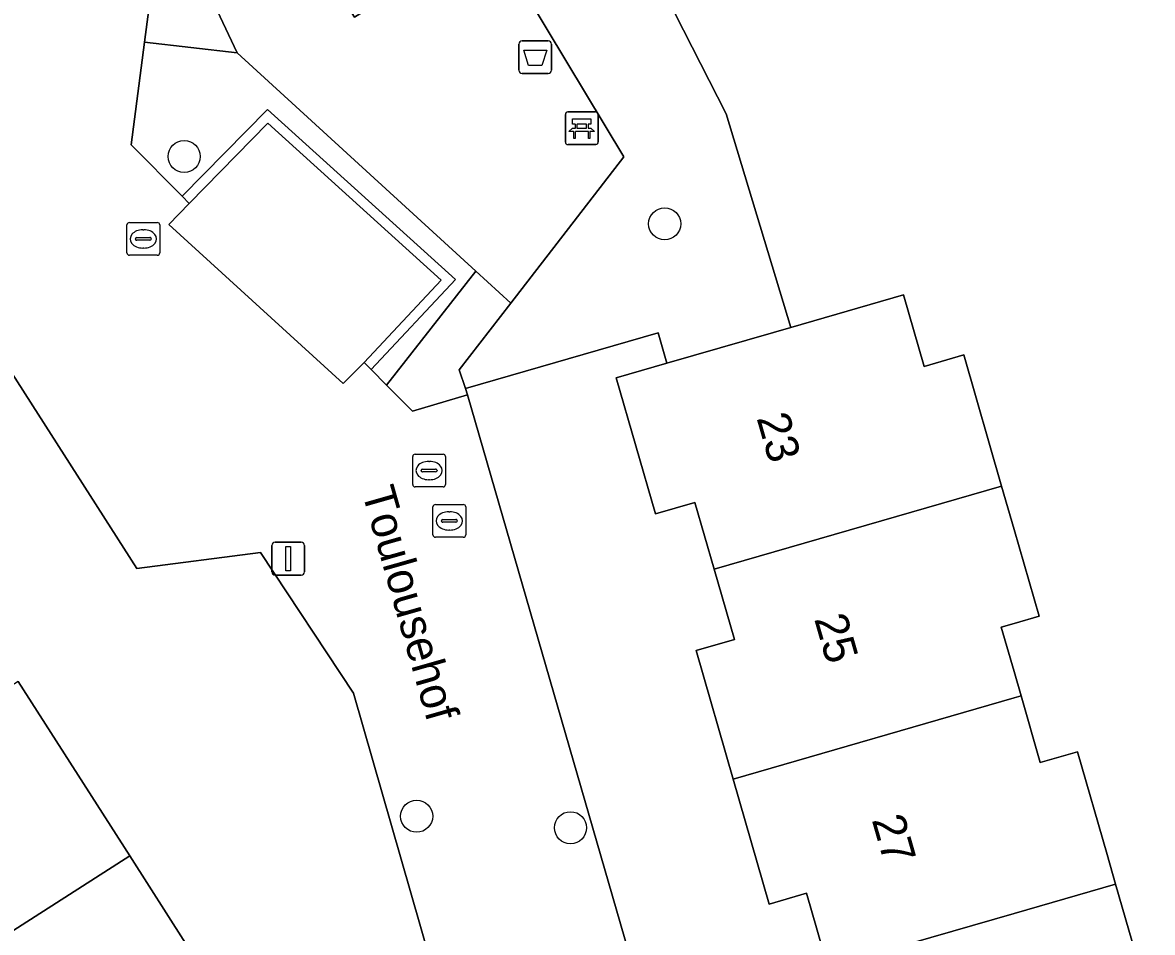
# Model space of a CAD drawing. Extents: x 158455 to 159797, y 387218 to 388672.
# Drawn here: x 158969.74 to 159004.22, y 388032.12 to 388059.88 of the extents above; entities that cross this region are included whole.
import ezdxf

# ---------------------------------------------------------------- set-up
doc = ezdxf.new("R2010")
doc.units = 0
for name, color, linetype in [('IMGEO_Afvalbak', 7, 'Continuous'), ('IMGEO_Bank', 7, 'Continuous'), ('IMGEO_Boom', 7, 'Continuous'), ('IMGEO_Erf', 7, 'Continuous'), ('IMGEO_Groenvoorziening', 7, 'Continuous'), ('IMGEO_Haag', 7, 'Continuous'), ('IMGEO_Kolk', 7, 'Continuous'), ('IMGEO_Lichtmast', 7, 'Continuous'), ('IMGEO_Openbare_ruimte_label', 7, 'Continuous'), ('IMGEO_Pand', 7, 'Continuous'), ('IMGEO_Pand_nummerreeks', 7, 'Continuous'), ('IMGEO_Parkeervlak_open', 7, 'Continuous'), ('IMGEO_Rijbaan_lokaal_open', 7, 'Continuous'), ('IMGEO_Rioolput', 7, 'Continuous'), ('IMGEO_Voetpad_open', 7, 'Continuous')]:
    doc.layers.add(name, color=color, linetype=linetype)

msp = doc.modelspace()

# ---------------------------------------------------------------- linework, layer by layer
at = {"layer": 'IMGEO_Afvalbak'}
for p, q in [((158984.888, 388058.424), (158984.888, 388059.224)), ((158984.888, 388059.224), (158984.888, 388058.424)), ((158984.988, 388059.324), (158985.778, 388059.324)), ((158985.778, 388059.324), (158984.988, 388059.324)), ((158985.878, 388059.224), (158985.878, 388058.424)), ((158985.878, 388058.424), (158985.878, 388059.224)), ((158985.778, 388058.324), (158984.988, 388058.324)), ((158984.988, 388058.324), (158985.778, 388058.324))]:
    msp.add_line(p, q, dxfattribs=at)
msp.add_lwpolyline([(158985.031, 388059.038), (158985.735, 388059.038), (158985.586, 388058.568), (158985.18, 388058.568), (158985.031, 388059.038)], dxfattribs=at)
for centre, start, end in [((158984.988, 388059.224), 90, 180), ((158984.988, 388059.224), 90, 180), ((158985.778, 388059.224), 0, 90), ((158985.778, 388059.224), 360, 90), ((158984.988, 388058.424), 180, 270), ((158984.988, 388058.424), 180, 270), ((158985.778, 388058.424), 270, 0), ((158985.778, 388058.424), 270, 0)]:
    msp.add_arc(centre, 0.1, start, end, dxfattribs=at)
at = {"layer": 'IMGEO_Bank'}
for p, q in [((158986.304, 388056.233), (158986.304, 388057.074)), ((158986.304, 388057.074), (158986.304, 388056.233)), ((158986.379, 388057.158), (158987.22, 388057.158)), ((158987.22, 388057.158), (158986.379, 388057.158)), ((158987.304, 388057.083), (158987.304, 388056.242)), ((158987.304, 388056.242), (158987.304, 388057.083)), ((158986.613, 388056.664), (158986.613, 388056.77)), ((158986.657, 388056.77), (158986.657, 388056.664)), ((158986.945, 388056.776), (158986.663, 388056.776)), ((158986.951, 388056.664), (158986.951, 388056.77)), ((158986.995, 388056.77), (158986.995, 388056.664)), ((158987.001, 388056.556), (158986.608, 388056.556)), ((158986.663, 388056.658), (158986.945, 388056.658)), ((158987.229, 388056.158), (158986.388, 388056.158)), ((158986.388, 388056.158), (158987.229, 388056.158))]:
    msp.add_line(p, q, dxfattribs=at)
for points in [[(158986.607, 388056.776), (158986.521, 388056.776), (158986.521, 388056.937), (158987.084, 388056.937), (158987.084, 388056.776), (158987.001, 388056.776)], [(158986.551, 388056.556), (158986.409, 388056.556), (158986.521, 388056.658), (158986.607, 388056.658)], [(158986.601, 388056.549), (158986.601, 388056.342), (158986.558, 388056.342), (158986.558, 388056.549)], [(158987.001, 388056.658), (158987.084, 388056.658), (158987.196, 388056.556), (158987.057, 388056.556)], [(158987.051, 388056.549), (158987.051, 388056.342), (158987.007, 388056.342), (158987.007, 388056.549)]]:
    msp.add_lwpolyline(points, dxfattribs=at)
for centre, radius, start, end in [((158986.382, 388057.08), 0.0779, 92.4484, 184.2845), ((158986.382, 388057.08), 0.0779, 92.4484, 184.2845), ((158987.226, 388057.08), 0.0779, 2.4484, 94.2845), ((158987.226, 388057.08), 0.0779, 2.4484, 94.2845), ((158986.606, 388056.769), 0.00671, 2.8957, 87.1043), ((158986.663, 388056.769), 0.00671, 92.8957, 177.1043), ((158986.945, 388056.769), 0.00671, 2.8957, 87.1043), ((158987.002, 388056.769), 0.00671, 92.8957, 177.1043), ((158986.551, 388056.549), 0.00671, 2.8957, 87.1043), ((158986.608, 388056.549), 0.00671, 92.8957, 177.1043), ((158986.606, 388056.665), 0.00671, 272.8957, 357.1043), ((158986.663, 388056.665), 0.00671, 182.8957, 267.1043), ((158986.945, 388056.665), 0.00671, 272.8957, 357.1043), ((158987.002, 388056.665), 0.00671, 182.8957, 267.1043), ((158987, 388056.549), 0.00671, 2.8957, 87.1043), ((158987.057, 388056.549), 0.00671, 92.8957, 177.1043), ((158986.382, 388056.236), 0.0779, 182.4484, 274.2845), ((158986.382, 388056.236), 0.0779, 182.4484, 274.2845), ((158987.226, 388056.236), 0.0779, 272.4484, 4.2845), ((158987.226, 388056.236), 0.0779, 272.4484, 4.2845)]:
    msp.add_arc(centre, radius, start, end, dxfattribs=at)
at = {"layer": 'IMGEO_Boom'}
for centre in [(158974.668, 388055.794), (158989.335, 388053.739), (158981.764, 388035.665), (158986.462, 388035.314)]:
    msp.add_circle(centre, 0.489, dxfattribs=at)
at = {"layer": 'IMGEO_Erf'}
for points in [[(158983.636, 388026.21), (158979.834, 388039.422), (158976.999, 388043.709), (158973.223, 388043.221), (158953.249, 388074.447), (158952.754, 388075.22), (158941.791, 388068.535), (158936.153, 388065.891)], [(158988.612, 388062.209), (158991.214, 388057.097), (158993.188, 388050.58), (158996.624, 388051.57), (158997.252, 388049.391), (158998.464, 388049.74), (158999.618, 388045.737), (159000, 388044.41), (159000.762, 388041.765), (159000, 388041.546), (158999.61, 388041.433), (159000, 388040.081), (159000.215, 388039.335), (159000.8, 388037.305), (159001.936, 388037.632), (159002.838, 388034.501), (159003.099, 388033.594), (159004.223, 388029.696)], [(158994.314, 388031.061), (158993.665, 388033.314), (158992.521, 388032.984), (158991.421, 388036.8), (158990.292, 388040.72), (158991.463, 388041.058), (158990.843, 388043.208), (158990.258, 388045.24), (158989.05, 388044.892), (158987.854, 388049.043), (158989.402, 388049.489), (158989.137, 388050.409), (158983.26, 388048.713), (158983.315, 388048.524), (158989.301, 388027.85)], [(158969.602, 388039.778), (158973.004, 388034.453), (158976.407, 388029.127)]]:
    msp.add_lwpolyline(points, dxfattribs=at)
at = {"layer": 'IMGEO_Groenvoorziening'}
for points in [[(158988.612, 388062.209), (158990.192, 388063.195), (158988.858, 388065.331), (158989.239, 388065.569), (158989.108, 388065.779), (158985.78, 388071.123), (158985.228, 388070.764), (158984.686, 388069.584), (158987.231, 388065.381), (158979.811, 388060.859), (158977.922, 388063.78), (158977.64, 388063.606), (158979.867, 388060.042), (158983.98, 388062.613), (158988.087, 388055.782), (158984.637, 388051.319), (158983.065, 388049.285), (158983.26, 388048.713), (158989.137, 388050.409), (158989.402, 388049.489), (158992.659, 388050.428), (158993.188, 388050.58), (158991.214, 388057.097)], [(158983.57, 388052.296), (158976.289, 388058.958), (158973.456, 388059.281), (158973.047, 388056.153), (158974.611, 388054.579), (158977.21, 388057.23), (158982.947, 388052.04), (158980.372, 388049.29), (158980.846, 388048.815)], [(158980.372, 388049.29), (158982.947, 388052.04), (158977.21, 388057.23), (158974.611, 388054.579), (158974.825, 388054.364), (158977.223, 388056.811), (158982.516, 388052.022), (158980.158, 388049.504)]]:
    msp.add_lwpolyline(points, close=True, dxfattribs=at)
at = {"layer": 'IMGEO_Haag'}
msp.add_lwpolyline([(158980.372, 388049.29), (158982.947, 388052.04), (158977.21, 388057.23), (158974.611, 388054.579), (158974.825, 388054.364), (158977.223, 388056.811), (158982.516, 388052.022), (158980.158, 388049.504)], close=True, dxfattribs=at)
at = {"layer": 'IMGEO_Kolk'}
for p, q in [((158972.921, 388052.853), (158972.921, 388053.705)), ((158972.996, 388053.779), (158973.848, 388053.779)), ((158973.922, 388053.705), (158973.922, 388052.853)), ((158973.18, 388053.273), (158973.18, 388053.285)), ((158973.618, 388053.236), (158973.22, 388053.236)), ((158973.223, 388053.322), (158973.621, 388053.322)), ((158973.409, 388053.559), (158973.434, 388053.559)), ((158973.664, 388053.285), (158973.664, 388053.273)), ((158973.432, 388052.999), (158973.407, 388052.999)), ((158973.848, 388052.779), (158972.996, 388052.779)), ((158982.261, 388044.25), (158982.261, 388045.102)), ((158982.336, 388045.176), (158983.188, 388045.176)), ((158982.749, 388044.956), (158982.774, 388044.956)), ((158983.262, 388045.102), (158983.262, 388044.25)), ((158982.52, 388044.67), (158982.52, 388044.682)), ((158982.958, 388044.633), (158982.56, 388044.633)), ((158982.563, 388044.719), (158982.961, 388044.719)), ((158983.004, 388044.682), (158983.004, 388044.67)), ((158982.772, 388044.396), (158982.747, 388044.396)), ((158983.188, 388044.176), (158982.336, 388044.176))]:
    msp.add_line(p, q, dxfattribs=at)
for points in [[(158972.921, 388052.853), (158972.921, 388053.705)], [(158972.996, 388053.779), (158973.848, 388053.779)], [(158973.922, 388053.705), (158973.922, 388052.853)], [(158973.848, 388052.779), (158972.996, 388052.779)], [(158982.261, 388044.25), (158982.261, 388045.102)], [(158982.336, 388045.176), (158983.188, 388045.176)], [(158983.262, 388045.102), (158983.262, 388044.25)], [(158983.188, 388044.176), (158982.336, 388044.176)]]:
    msp.add_lwpolyline(points, dxfattribs=at)
for centre, radius, start, end in [((158972.998, 388053.703), 0.0765, 91.552, 178.448), ((158972.998, 388053.703), 0.0765, 91.552, 178.448), ((158973.846, 388053.703), 0.0765, 1.552, 88.448), ((158973.846, 388053.703), 0.0765, 1.552, 88.448), ((158973.22, 388053.282), 0.0403, 85.8775, 175.7526), ((158973.217, 388053.272), 0.0366, 178.938, 274.7102), ((158973.621, 388053.279), 0.043, 264.8664, 352.4533), ((158973.625, 388053.284), 0.0386, 1.7309, 96.639), ((158972.998, 388052.855), 0.0765, 181.552, 268.448), ((158972.998, 388052.855), 0.0765, 181.552, 268.448), ((158973.846, 388052.855), 0.0765, 271.552, 358.448), ((158973.846, 388052.855), 0.0765, 271.552, 358.448), ((158982.338, 388045.1), 0.0765, 91.552, 178.448), ((158982.338, 388045.1), 0.0765, 91.552, 178.448), ((158983.186, 388045.1), 0.0765, 1.552, 88.448), ((158983.186, 388045.1), 0.0765, 1.552, 88.448), ((158982.56, 388044.679), 0.0403, 85.8775, 175.7526), ((158982.557, 388044.669), 0.0366, 178.938, 274.7102), ((158982.961, 388044.676), 0.043, 264.8664, 352.4533), ((158982.965, 388044.681), 0.0386, 1.7309, 96.639), ((158982.338, 388044.252), 0.0765, 181.552, 268.448), ((158982.338, 388044.252), 0.0765, 181.552, 268.448), ((158983.186, 388044.252), 0.0765, 271.552, 358.448), ((158983.186, 388044.252), 0.0765, 271.552, 358.448)]:
    msp.add_arc(centre, radius, start, end, dxfattribs=at)
for centre, major_axis, ratio, start_param, end_param in [((158973.408, 388053.279), (-0.387, 0.002), 0.722429, 4.712389, 7.853982), ((158973.433, 388053.279), (-0.39, 0.002), 0.717154, 1.570796, 4.712389), ((158982.748, 388044.676), (-0.387, 0.002), 0.722429, 4.712389, 7.853982), ((158982.773, 388044.676), (-0.39, 0.002), 0.717154, 1.570796, 4.712389)]:
    msp.add_ellipse(centre, major_axis=major_axis, ratio=ratio, start_param=start_param, end_param=end_param, dxfattribs=at)
at = {"layer": 'IMGEO_Lichtmast'}
for p, q in [((158977.348, 388043.124), (158977.348, 388043.924)), ((158977.348, 388043.924), (158977.348, 388043.124)), ((158977.448, 388044.024), (158978.238, 388044.024)), ((158978.238, 388044.024), (158977.448, 388044.024)), ((158978.338, 388043.924), (158978.338, 388043.124)), ((158978.338, 388043.124), (158978.338, 388043.924)), ((158978.238, 388043.024), (158977.448, 388043.024)), ((158977.448, 388043.024), (158978.238, 388043.024))]:
    msp.add_line(p, q, dxfattribs=at)
msp.add_lwpolyline([(158977.768, 388043.899), (158977.918, 388043.899), (158977.918, 388043.149), (158977.768, 388043.149), (158977.768, 388043.899)], dxfattribs=at)
for centre, start, end in [((158977.448, 388043.924), 90, 180), ((158977.448, 388043.924), 90, 180), ((158978.238, 388043.924), 0, 90), ((158978.238, 388043.924), 360, 90), ((158977.448, 388043.124), 180, 270), ((158977.448, 388043.124), 180, 270), ((158978.238, 388043.124), 270, 0), ((158978.238, 388043.124), 270, 0)]:
    msp.add_arc(centre, 0.1, start, end, dxfattribs=at)
at = {"layer": 'IMGEO_Pand'}
for points in [[(158999.618, 388045.737), (158998.464, 388049.74), (158997.252, 388049.391), (158996.624, 388051.57), (158993.188, 388050.58), (158992.659, 388050.428), (158989.402, 388049.489), (158987.854, 388049.043), (158989.05, 388044.892), (158990.258, 388045.24), (158990.843, 388043.208)], [(158999.618, 388045.737), (158990.843, 388043.208), (158991.463, 388041.058), (158990.292, 388040.72), (158991.421, 388036.8), (159000, 388039.273), (159000.215, 388039.335), (159000, 388040.081), (158999.61, 388041.433), (159000, 388041.546), (159000.762, 388041.765), (159000, 388044.41)], [(158969.602, 388039.778), (158963.019, 388035.573), (158966.421, 388030.248), (158973.004, 388034.453)], [(159003.099, 388033.594), (159002.838, 388034.501), (159001.936, 388037.632), (159000.8, 388037.305), (159000.215, 388039.335), (159000, 388039.273), (158991.421, 388036.8), (158992.521, 388032.984), (158993.665, 388033.314), (158994.314, 388031.061), (159000, 388032.7)], [(158973.004, 388034.453), (158966.421, 388030.248), (158969.824, 388024.922), (158976.407, 388029.127)], [(159003.099, 388033.594), (159000, 388032.7), (158994.314, 388031.061), (158994.918, 388028.963), (158993.769, 388028.632), (158994.947, 388024.544), (159000, 388026.001), (159003.691, 388027.064), (159003.032, 388029.353), (159004.223, 388029.696)]]:
    msp.add_lwpolyline(points, close=True, dxfattribs=at)
at = {"layer": 'IMGEO_Parkeervlak_open'}
msp.add_lwpolyline([(158980.158, 388049.504), (158982.516, 388052.022), (158977.223, 388056.811), (158974.825, 388054.364), (158974.196, 388053.722), (158979.521, 388048.869)], close=True, dxfattribs=at)
at = {"layer": 'IMGEO_Rijbaan_lokaal_open'}
for points in [[(158953.249, 388074.447), (158973.223, 388043.221), (158976.999, 388043.709), (158979.834, 388039.422), (158983.636, 388026.21)], [(158989.301, 388027.85), (158983.315, 388048.524), (158981.635, 388048.024), (158980.846, 388048.815), (158980.372, 388049.29), (158980.158, 388049.504), (158979.521, 388048.869), (158974.196, 388053.722), (158974.825, 388054.364), (158974.611, 388054.579), (158973.047, 388056.153), (158973.456, 388059.281), (158973.802, 388061.927)]]:
    msp.add_lwpolyline(points, dxfattribs=at)
at = {"layer": 'IMGEO_Rioolput'}
for p, q in [((158981.719, 388046.712), (158982.571, 388046.712)), ((158981.644, 388045.786), (158981.644, 388046.638)), ((158982.132, 388046.492), (158982.157, 388046.492)), ((158982.645, 388046.638), (158982.645, 388045.786)), ((158981.903, 388046.206), (158981.903, 388046.218)), ((158982.341, 388046.169), (158981.943, 388046.169)), ((158981.946, 388046.255), (158982.344, 388046.255)), ((158982.387, 388046.218), (158982.387, 388046.206)), ((158982.571, 388045.712), (158981.719, 388045.712)), ((158982.155, 388045.932), (158982.13, 388045.932))]:
    msp.add_line(p, q, dxfattribs=at)
for points in [[(158981.719, 388046.712), (158982.571, 388046.712)], [(158981.644, 388045.786), (158981.644, 388046.638)], [(158982.645, 388046.638), (158982.645, 388045.786)], [(158982.571, 388045.712), (158981.719, 388045.712)]]:
    msp.add_lwpolyline(points, dxfattribs=at)
for centre, radius, start, end in [((158981.721, 388046.636), 0.0765, 91.552, 178.448), ((158981.721, 388046.636), 0.0765, 91.552, 178.448), ((158982.569, 388046.636), 0.0765, 1.552, 88.448), ((158982.569, 388046.636), 0.0765, 1.552, 88.448), ((158981.943, 388046.215), 0.0403, 85.8775, 175.7526), ((158981.94, 388046.205), 0.0366, 178.938, 274.7102), ((158982.344, 388046.212), 0.043, 264.8664, 352.4533), ((158982.348, 388046.217), 0.0386, 1.7309, 96.639), ((158981.721, 388045.788), 0.0765, 181.552, 268.448), ((158981.721, 388045.788), 0.0765, 181.552, 268.448), ((158982.569, 388045.788), 0.0765, 271.552, 358.448), ((158982.569, 388045.788), 0.0765, 271.552, 358.448)]:
    msp.add_arc(centre, radius, start, end, dxfattribs=at)
for centre, major_axis, ratio, start_param, end_param in [((158982.131, 388046.212), (-0.387, 0.002), 0.722429, 4.712389, 7.853982), ((158982.156, 388046.212), (-0.39, 0.002), 0.717154, 1.570796, 4.712389)]:
    msp.add_ellipse(centre, major_axis=major_axis, ratio=ratio, start_param=start_param, end_param=end_param, dxfattribs=at)
at = {"layer": 'IMGEO_Voetpad_open'}
for points in [[(158983.98, 388062.613), (158979.867, 388060.042), (158977.64, 388063.606), (158974.889, 388061.917), (158976.289, 388058.958), (158983.57, 388052.296), (158984.637, 388051.319), (158988.087, 388055.782)], [(158973.456, 388059.281), (158976.289, 388058.958), (158974.889, 388061.917), (158973.802, 388061.927)], [(158983.26, 388048.713), (158983.065, 388049.285), (158984.637, 388051.319), (158983.57, 388052.296), (158980.846, 388048.815), (158981.635, 388048.024), (158983.315, 388048.524)]]:
    msp.add_lwpolyline(points, close=True, dxfattribs=at)

# ---------------------------------------------------------------- texts
at = {"layer": 'IMGEO_Openbare_ruimte_label'}
msp.add_text('Toulousehof', height=1, rotation=285.8982, dxfattribs=at).set_placement((158980.083, 388045.572))
at = {"layer": 'IMGEO_Pand_nummerreeks'}
for s, p in [('23', (158992.136, 388047.816)), ('25', (158993.894, 388041.687)), ('27', (158995.652, 388035.558))]:
    msp.add_text(s, height=1, rotation=286.0075, dxfattribs=at).set_placement(p)

doc.saveas('drawing.dxf')
